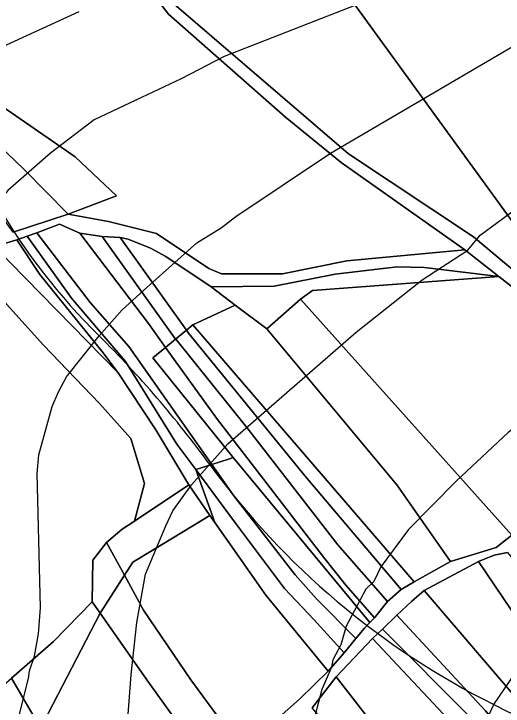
# Model space of a CAD drawing. Extents: x -510989 to -501240, y -1184665 to -1176089.
# Drawn here: x -504488.8 to -504357.5, y -1183017.4 to -1182831.5 of the extents above; entities that cross this region are included whole.
import ezdxf

# ---------------------------------------------------------------- set-up
doc = ezdxf.new("R2010")
doc.units = 0
for name, color, linetype in [('lesni_pozemek', 7, 'Continuous'), ('NAVRH_rozvodnice', 7, 'Continuous'), ('orna_puda', 7, 'Continuous'), ('ostatni_plocha_x_neplodna_puda', 7, 'Continuous'), ('ostatni_plocha_x_ostatni_komunikace', 7, 'Continuous'), ('STAV_zaplavove_uzemi', 7, 'Continuous'), ('trvaly_travni_porost', 7, 'Continuous'), ('vrstevnice_01', 7, 'Continuous'), ('vrstevnice_02', 7, 'Continuous')]:
    doc.layers.add(name, color=color, linetype=linetype)

msp = doc.modelspace()

# ---------------------------------------------------------------- linework, layer by layer
at = {"layer": 'lesni_pozemek'}
for points in [[(-504585.52, -1182646.79), (-504571.7, -1182655.37), (-504508.71, -1182694.47), (-504472.39, -1182757.22), (-504455.44, -1182770.6), (-504432.14, -1182795.22), (-504410.51, -1182810.8), (-504331.17, -1182920.13), (-504365.5, -1182891.46), (-504398.97, -1182869.17), (-504445.16, -1182829.52), (-504463.11, -1182806.05), (-504468.63, -1182797.64), (-504475.97, -1182784.67), (-504481.61, -1182780.53), (-504496.11, -1182769.71), (-504510.14, -1182757.63), (-504517.71, -1182749.85), (-504533.93, -1182726.38), (-504560, -1182691.8), (-504574.41, -1182669.14), (-504576.68, -1182665.56)], [(-504526.58, -1182832.88), (-504522.75, -1182832.55), (-504512.84, -1182848.23), (-504495.37, -1182864.39), (-504486.02, -1182873.36), (-504474.22, -1182885.36), (-504488.95, -1182890.19), (-504516.79, -1182851.72)], [(-504518.98, -1182832.65), (-504509.16, -1182844.55), (-504472.33, -1182869.96), (-504461.2, -1182880.42), (-504474.22, -1182885.36), (-504486.02, -1182873.36), (-504495.37, -1182864.39), (-504512.84, -1182848.23), (-504522.75, -1182832.55)], [(-504494.03, -1182894.02), (-504460.76, -1182927.97), (-504450.69, -1182943.26), (-504441.87, -1182958.04), (-504456.45, -1182967.78), (-504453.69, -1182957.64), (-504457.38, -1182945.53), (-504465.79, -1182936.19), (-504480.82, -1182920.53), (-504490.66, -1182909.59), (-504500.12, -1182895.82)]]:
    msp.add_lwpolyline(points, close=True, dxfattribs=at)
for points in [[(-504466.36, -1182806.8), (-504447.26, -1182831.66), (-504415.86, -1182859.28), (-504400.93, -1182871.45), (-504367.76, -1182894.9), (-504399.47, -1182897.89), (-504416.72, -1182901.35), (-504433.09, -1182901.35), (-504436.44, -1182899.97), (-504450.5, -1182890.51), (-504463.42, -1182887.28), (-504474.22, -1182885.36), (-504461.2, -1182880.42), (-504472.33, -1182869.96), (-504509.16, -1182844.55), (-504518.98, -1182832.65), (-504522.75, -1182832.55), (-504526.58, -1182832.88), (-504538.67, -1182822.87)], [(-504341.93, -1182807.78), (-504298.15, -1182886.77), (-504285.12, -1182880.67), (-504292.21, -1182890.83), (-504292.3, -1182890.96), (-504305.61, -1182913.35), (-504312.27, -1182922.13), (-504315.69, -1182924.94), (-504327.15, -1182923.49), (-504331.17, -1182920.13), (-504410.51, -1182810.8)], [(-504490.66, -1182909.59), (-504480.82, -1182920.53), (-504465.79, -1182936.19), (-504457.38, -1182945.53), (-504453.69, -1182957.64), (-504456.45, -1182967.78), (-504459.72, -1182969.95), (-504463.89, -1182973.48), (-504467.6, -1182978.2), (-504467.72, -1182989.43), (-504478.17, -1183000.09), (-504489.43, -1183009.96)]]:
    msp.add_lwpolyline(points, dxfattribs=at)
at = {"layer": 'NAVRH_rozvodnice'}
for centre, radius, start, end in [((-504346.84, -1182797.56), 169.36, 210.1021, 225.3292), ((-504663.32, -1183117.69), 280.8, 36.0361, 45.3292), ((-504266.19, -1182828.78), 210.3, 216.0361, 243.5076), ((-498416.65, -1171092.51), 13323.55, 243.507638, 244.020306)]:
    msp.add_arc(centre, radius, start, end, dxfattribs=at)
at = {"layer": 'orna_puda'}
for points in [[(-504411.9, -1182908.17), (-504355.15, -1182971.52), (-504359.35, -1182974.83), (-504371.61, -1182978.62), (-504386.07, -1182958.03), (-504420.91, -1182916.13)], [(-504429.36, -1182909.73), (-504420.91, -1182916.13), (-504386.07, -1182958.03), (-504371.61, -1182978.62), (-504381.36, -1182984.1), (-504440.72, -1182915.02)], [(-504442.49, -1182916.49), (-504441.9, -1182917.32), (-504410.63, -1182955.7), (-504384.89, -1182986.08), (-504388.57, -1182989.35), (-504401.86, -1182974.16), (-504426.28, -1182942.58), (-504445.27, -1182919.01), (-504445.37, -1182918.87)], [(-504442.49, -1182916.49), (-504440.72, -1182915.02), (-504381.36, -1182984.1), (-504384.89, -1182986.08), (-504410.63, -1182955.7), (-504441.9, -1182917.32)], [(-504445.37, -1182918.87), (-504445.27, -1182919.01), (-504426.28, -1182942.58), (-504401.86, -1182974.16), (-504388.57, -1182989.35), (-504392.05, -1182993.69), (-504399.72, -1182984.95), (-504405.59, -1182977.5), (-504434.45, -1182940.09), (-504448.07, -1182921.1)], [(-504451.5, -1182923.94), (-504448.07, -1182921.1), (-504434.45, -1182940.09), (-504405.59, -1182977.5), (-504399.72, -1182984.95), (-504392.05, -1182993.69), (-504393.29, -1182995.01), (-504429.91, -1182950.67)], [(-504431.19, -1182951.08), (-504429.91, -1182950.67), (-504393.29, -1182995.01), (-504394.7, -1182996.51), (-504397, -1182999.27), (-504407.54, -1182988.63), (-504413.3, -1182982.21), (-504429.75, -1182960.95), (-504435.66, -1182952.53)], [(-504439.99, -1182953.93), (-504435.66, -1182952.53), (-504429.75, -1182960.95), (-504413.3, -1182982.21), (-504407.54, -1182988.63), (-504397, -1182999.27), (-504400.17, -1183003.09), (-504408.34, -1182994.15), (-504416.21, -1182985.86), (-504429.29, -1182968.34)], [(-504439.99, -1182953.93), (-504429.29, -1182968.34), (-504416.21, -1182985.86), (-504408.34, -1182994.15), (-504400.17, -1183003.09), (-504404.48, -1183008.07), (-504421.19, -1182987.66), (-504434.83, -1182968.12)]]:
    msp.add_lwpolyline(points, close=True, dxfattribs=at)
at = {"layer": 'ostatni_plocha_x_neplodna_puda'}
for points in [[(-504378.6, -1182899.62), (-504358.65, -1182902.05), (-504408.62, -1182905.82), (-504411.9, -1182908.17), (-504420.91, -1182916.13), (-504429.36, -1182909.73), (-504435.87, -1182904.81), (-504418.95, -1182904.7), (-504402.58, -1182901.47), (-504385.98, -1182899.51)], [(-504441.87, -1182958.04), (-504436.17, -1182966.21), (-504451.21, -1182975.34), (-504456.89, -1182978.79), (-504459.11, -1182982.27), (-504463.89, -1182973.48), (-504459.72, -1182969.95), (-504456.45, -1182967.78)], [(-504467.6, -1182978.2), (-504463.89, -1182973.48), (-504459.11, -1182982.27), (-504465.6, -1182992.46), (-504467.72, -1182989.43)], [(-504467.72, -1182989.43), (-504465.6, -1182992.46), (-504480.84, -1183021.84), (-504481.93, -1183022.84), (-504489.43, -1183009.96), (-504478.17, -1183000.09)], [(-504503.89, -1183022.47), (-504489.43, -1183009.96), (-504481.93, -1183022.84), (-504504.76, -1183043.87), (-504513.46, -1183031.79)]]:
    msp.add_lwpolyline(points, close=True, dxfattribs=at)
at = {"layer": 'ostatni_plocha_x_ostatni_komunikace'}
for points in [[(-504228.57, -1183071.04), (-504253.01, -1183052.51), (-504263.13, -1183040.52), (-504274.46, -1183007), (-504310.41, -1182960.13), (-504320.68, -1182946.43), (-504325.05, -1182939.89), (-504331.85, -1182925.47), (-504349.47, -1182909.26), (-504358.65, -1182902.05), (-504367.76, -1182894.9), (-504400.93, -1182871.45), (-504415.86, -1182859.28), (-504447.26, -1182831.66), (-504466.36, -1182806.8)], [(-504445.16, -1182829.52), (-504398.97, -1182869.17), (-504365.5, -1182891.46), (-504331.17, -1182920.13), (-504327.15, -1182923.49), (-504321.93, -1182930.09), (-504314.92, -1182944.41), (-504311.34, -1182950.79), (-504270.41, -1183005.75), (-504268.75, -1183008.78), (-504259.57, -1183034.94), (-504252.57, -1183045.22), (-504242.92, -1183054.71), (-504221.64, -1183069.29)], [(-504488.95, -1182890.19), (-504474.22, -1182885.36), (-504463.42, -1182887.28), (-504450.5, -1182890.51), (-504436.44, -1182899.97), (-504433.09, -1182901.35), (-504416.72, -1182901.35), (-504399.47, -1182897.89), (-504367.76, -1182894.9), (-504358.65, -1182902.05), (-504378.6, -1182899.62), (-504385.98, -1182899.51), (-504402.58, -1182901.47), (-504418.95, -1182904.7), (-504435.87, -1182904.81), (-504447.98, -1182896.74), (-504452.13, -1182894.43), (-504458.12, -1182892.04), (-504460.25, -1182891.6), (-504465.06, -1182891.29), (-504471.09, -1182890.42), (-504476.52, -1182888.04), (-504482.57, -1182890.35), (-504485.18, -1182891.22), (-504488, -1182892.24), (-504494.03, -1182894.02)], [(-504420.75, -1183023.21), (-504412.11, -1183015.55), (-504404.48, -1183008.07), (-504400.17, -1183003.09), (-504397, -1182999.27), (-504394.7, -1182996.51), (-504393.29, -1182995.01), (-504392.05, -1182993.69), (-504388.57, -1182989.35), (-504384.89, -1182986.08), (-504381.36, -1182984.1), (-504371.61, -1182978.62), (-504359.35, -1182974.83), (-504355.15, -1182971.52)], [(-504356.37, -1182976.15), (-504359.95, -1182976.93), (-504364.16, -1182978.64), (-504378.66, -1182986.4), (-504382.05, -1182989.24), (-504386.04, -1182993.05), (-504389.86, -1182996.74), (-504392.53, -1182999.29), (-504402.3, -1183009.58), (-504408.75, -1183017.88)]]:
    msp.add_lwpolyline(points, dxfattribs=at)
at = {"layer": 'STAV_zaplavove_uzemi'}
msp.add_spline([(-502250.32, -1184002.61), (-502355.07, -1183875.41), (-502442.37, -1183790.61), (-502477.29, -1183700.82), (-502532.16, -1183578.61), (-502567.08, -1183448.91), (-502626.05, -1183402.34), (-502705.41, -1183380.59), (-502814.2, -1183349.87), (-502882.03, -1183297.39), (-502931.95, -1183237.24), (-503042.02, -1183107.97), (-503139.64, -1183018.94), (-503222.14, -1182957.59), (-503308.56, -1182839.96), (-503316.24, -1182784.92), (-503330.32, -1182756.77), (-503348.24, -1182719.65), (-503334.16, -1182651.82), (-503323.92, -1182595.5), (-503313.68, -1182526.39), (-503294.1, -1182480.5), (-503251.86, -1182396.03), (-503229.34, -1182314.37), (-503216.1, -1182227.15), (-503242.43, -1182174.5), (-503271.86, -1182129.59), (-503287.34, -1182081.58), (-503343.88, -1182028.1), (-503361.79, -1182008.91), (-503396.35, -1181952.59), (-503442.43, -1181933.39), (-503497.46, -1181888.6), (-503525.62, -1181860.44), (-503528.18, -1181837.4), (-503548.66, -1181767.01), (-503558.9, -1181729.89), (-503576.82, -1181682.53), (-503578.1, -1181621.1), (-503567.86, -1181572.46), (-503552.5, -1181536.63), (-503538.04, -1181458.36), (-503518.33, -1181411.9), (-503509.88, -1181341.51), (-503497.21, -1181207.63), (-503499.77, -1181097.56), (-503498.02, -1181031.35), (-503510.82, -1180970.85), (-503549.22, -1180952.23), (-503571.32, -1180940.6), (-503605.07, -1180937.11), (-503651.61, -1180939.44), (-503671.39, -1180917.33), (-503679.53, -1180892.89), (-503713.27, -1180871.95), (-503727.24, -1180859.15), (-503734.22, -1180833.55), (-503728.4, -1180799.81), (-503741.2, -1180770.72), (-503722.82, -1180725.17), (-503721.54, -1180703.41), (-503731.78, -1180697.01), (-503767.61, -1180699.57), (-503790.65, -1180697.01), (-503817.53, -1180697.01), (-503861.04, -1180686.77), (-503889.2, -1180675.25), (-503900.72, -1180668.85), (-503953.2, -1180679.09), (-503997.99, -1180697.01), (-504063.27, -1180722.61), (-504109.34, -1180749.49), (-504142.62, -1180776.36), (-504177.18, -1180796.84), (-504211.73, -1180817.32), (-504414.98, -1180961.5), (-504472.7, -1180998.11), (-504544.51, -1181068.5), (-504600.82, -1181143.12), (-504621.94, -1181196.62), (-504641.65, -1181267.01), (-504660.25, -1181350.62), (-504634.7, -1181398.32), (-504617.66, -1181447.72), (-504600.62, -1181492.01), (-504587, -1181548.23), (-504592.11, -1181628.29), (-504569.96, -1181682.81), (-504568.26, -1181664.07), (-504554.63, -1181621.48), (-504547.82, -1181597.63)], degree=3, dxfattribs=at)
at = {"layer": 'trvaly_travni_porost'}
for points in [[(-504476.52, -1182888.04), (-504471.09, -1182890.42), (-504452.69, -1182914.66), (-504448.07, -1182921.1), (-504451.5, -1182923.94), (-504429.91, -1182950.67), (-504431.19, -1182951.08), (-504435.66, -1182952.53), (-504457.9, -1182920.88), (-504468.26, -1182909.04), (-504482.57, -1182890.35)], [(-504482.57, -1182890.35), (-504468.26, -1182909.04), (-504457.9, -1182920.88), (-504435.66, -1182952.53), (-504439.99, -1182953.93), (-504445.08, -1182947.08), (-504458.82, -1182924.86), (-504473.33, -1182907.9), (-504485.18, -1182891.22)], [(-504465.06, -1182891.29), (-504445.37, -1182918.87), (-504448.07, -1182921.1), (-504452.69, -1182914.66), (-504471.09, -1182890.42)], [(-504488, -1182892.24), (-504481.76, -1182901.57), (-504465.15, -1182922.16), (-504460.76, -1182927.97), (-504494.03, -1182894.02)], [(-504485.18, -1182891.22), (-504473.33, -1182907.9), (-504458.82, -1182924.86), (-504445.08, -1182947.08), (-504439.99, -1182953.93), (-504434.83, -1182968.12), (-504436.17, -1182966.21), (-504441.87, -1182958.04), (-504450.69, -1182943.26), (-504460.76, -1182927.97), (-504465.15, -1182922.16), (-504481.76, -1182901.57), (-504488, -1182892.24)], [(-504460.25, -1182891.6), (-504442.49, -1182916.49), (-504445.37, -1182918.87), (-504465.06, -1182891.29)], [(-504458.12, -1182892.04), (-504452.13, -1182894.43), (-504447.98, -1182896.74), (-504435.87, -1182904.81), (-504429.36, -1182909.73), (-504440.72, -1182915.02), (-504442.49, -1182916.49), (-504460.25, -1182891.6)], [(-504408.62, -1182905.82), (-504358.65, -1182902.05), (-504349.47, -1182909.26), (-504331.85, -1182925.47), (-504325.05, -1182939.89), (-504325.18, -1182942.5), (-504329.24, -1182949.56), (-504336.22, -1182956.7), (-504355.15, -1182971.52), (-504411.9, -1182908.17)], [(-504436.17, -1182966.21), (-504434.83, -1182968.12), (-504421.19, -1182987.66), (-504404.48, -1183008.07), (-504412.11, -1183015.55), (-504420.75, -1183023.21), (-504427.84, -1183028.59), (-504441.31, -1183010.34), (-504454, -1182991.65), (-504459.11, -1182982.27), (-504456.89, -1182978.79), (-504451.21, -1182975.34)], [(-504359.95, -1182976.93), (-504356.37, -1182976.15), (-504330.57, -1183007.87), (-504318.74, -1183021.41), (-504286.06, -1183059.25), (-504247.65, -1183098.59), (-504215.97, -1183133.02), (-504222.3, -1183139.1), (-504269.41, -1183088.75), (-504346.73, -1183004.26), (-504364.16, -1182978.64)], [(-504364.16, -1182978.64), (-504346.73, -1183004.26), (-504269.41, -1183088.75), (-504222.3, -1183139.1), (-504194.49, -1183174.46), (-504183.38, -1183191.08), (-504159.33, -1183223.6), (-504144.22, -1183241.31), (-504138.57, -1183247.93), (-504114.74, -1183276.12), (-504084.25, -1183298.58), (-504085.53, -1183306.63), (-504091.42, -1183322.52), (-504141.33, -1183272.18), (-504172.2, -1183238.31), (-504186.91, -1183219.66), (-504202.21, -1183198.69), (-504218.29, -1183175.56), (-504241.8, -1183146.23), (-504333.51, -1183039.2), (-504378.66, -1182986.4)], [(-504454, -1182991.65), (-504441.31, -1183010.34), (-504427.84, -1183028.59), (-504436.48, -1183033.55), (-504452.62, -1183011.01), (-504465.6, -1182992.46), (-504459.11, -1182982.27)], [(-504382.05, -1182989.24), (-504378.66, -1182986.4), (-504333.51, -1183039.2), (-504241.8, -1183146.23), (-504218.29, -1183175.56), (-504202.21, -1183198.69), (-504186.91, -1183219.66), (-504172.2, -1183238.31), (-504141.33, -1183272.18), (-504091.42, -1183322.52), (-504093.63, -1183328.5), (-504095.9, -1183334.62), (-504135.7, -1183295.21), (-504168.65, -1183259.87), (-504182.96, -1183241.6), (-504211.99, -1183202.49), (-504224.85, -1183186.7), (-504249.07, -1183153.83), (-504289.47, -1183105.93), (-504362.25, -1183018.7), (-504386.04, -1182993.05)], [(-504465.6, -1182992.46), (-504452.62, -1183011.01), (-504436.48, -1183033.55), (-504459.43, -1183052.6), (-504467.84, -1183042.96), (-504480.29, -1183025.66), (-504481.93, -1183022.84), (-504480.84, -1183021.84)], [(-504389.86, -1182996.74), (-504386.04, -1182993.05), (-504362.25, -1183018.7), (-504289.47, -1183105.93), (-504249.07, -1183153.83), (-504224.85, -1183186.7), (-504211.99, -1183202.49), (-504182.96, -1183241.6), (-504168.65, -1183259.87), (-504135.7, -1183295.21), (-504095.9, -1183334.62), (-504097.31, -1183338.43), (-504118.28, -1183318.45), (-504133.8, -1183305.52), (-504149.45, -1183287.99), (-504166.25, -1183270.51), (-504181.83, -1183252.23), (-504186.36, -1183246.28), (-504193.59, -1183235.52), (-504209.73, -1183211.15), (-504239.15, -1183176.07), (-504289.82, -1183111.38), (-504366.1, -1183020.67)], [(-504402.3, -1183009.58), (-504392.53, -1182999.29), (-504366.76, -1183026.74), (-504338.5, -1183060.67), (-504310.45, -1183094.81), (-504286.13, -1183123.97), (-504233.76, -1183191.36), (-504212.1, -1183214.95), (-504204.17, -1183229.26), (-504195.11, -1183241.16), (-504191, -1183249.24), (-504173.62, -1183270.15), (-504152.52, -1183290.89), (-504156.68, -1183294.33), (-504169.49, -1183304.94), (-504188.76, -1183282.7), (-504209.43, -1183259.52), (-504217.9, -1183245.96), (-504232.06, -1183224.71), (-504254.86, -1183195.66), (-504358.71, -1183062.1), (-504378.02, -1183040.9)], [(-504402.3, -1183009.58), (-504378.02, -1183040.9), (-504358.71, -1183062.1), (-504254.86, -1183195.66), (-504232.06, -1183224.71), (-504217.9, -1183245.96), (-504209.43, -1183259.52), (-504188.76, -1183282.7), (-504169.49, -1183304.94), (-504177.37, -1183310.7), (-504180.24, -1183307.62), (-504213.15, -1183269.55), (-504266.01, -1183197.42), (-504282.71, -1183177.23), (-504303.17, -1183149.33), (-504375.24, -1183057.63), (-504408.75, -1183017.88)]]:
    msp.add_lwpolyline(points, close=True, dxfattribs=at)
msp.add_lwpolyline([(-504233.76, -1183191.36), (-504286.13, -1183123.97), (-504310.45, -1183094.81), (-504338.5, -1183060.67), (-504366.76, -1183026.74), (-504392.53, -1182999.29), (-504389.86, -1182996.74), (-504366.1, -1183020.67), (-504289.82, -1183111.38), (-504239.15, -1183176.07)], dxfattribs=at)
at = {"layer": 'vrstevnice_01'}
for points in [[(-504391.59, -1182827), (-504432.31, -1182843), (-504443.91, -1182849), (-504454.5, -1182854), (-504467.19, -1182860), (-504478.91, -1182869), (-504490.41, -1182879), (-504496.31, -1182886), (-504504.5, -1182899), (-504510.09, -1182911)], [(-504458.81, -1183029), (-504457.31, -1183009), (-504455.81, -1182995), (-504453.5, -1182982), (-504448, -1182969), (-504446.09, -1182965), (-504441.09, -1182958), (-504431.41, -1182947), (-504396.91, -1182917), (-504379.19, -1182903), (-504367, -1182895), (-504363.69, -1182891), (-504352.81, -1182883), (-504337.69, -1182869), (-504327.59, -1182861), (-504315.81, -1182850), (-504313, -1182848), (-504308.59, -1182843), (-504292.59, -1182828)], [(-504232.5, -1183229), (-504244.5, -1183239), (-504257.59, -1183248), (-504271.31, -1183251), (-504297.31, -1183254), (-504316.69, -1183248), (-504335.5, -1183238), (-504351, -1183226), (-504360.81, -1183213), (-504370.81, -1183194), (-504375.59, -1183182), (-504380.5, -1183163), (-504383.91, -1183128), (-504381.09, -1183095), (-504373.69, -1183052), (-504368.41, -1183035), (-504360, -1183017), (-504349.09, -1183001), (-504337.59, -1182990), (-504273.91, -1182935)]]:
    msp.add_lwpolyline(points, dxfattribs=at)
at = {"layer": 'vrstevnice_02'}
for points in [[(-504488.59, -1183025), (-504484.81, -1183010), (-504484.59, -1183008), (-504483.19, -1183004), (-504482.19, -1182998), (-504481.59, -1182991), (-504482.5, -1182955), (-504482.09, -1182950), (-504478.5, -1182937), (-504476.81, -1182933), (-504474.69, -1182929), (-504465.91, -1182918), (-504459.69, -1182911), (-504453.09, -1182905), (-504439.69, -1182893), (-504433.19, -1182889), (-504429.19, -1182886), (-504403.81, -1182869), (-504347.69, -1182836), (-504320.91, -1182816)], [(-504242.31, -1182828), (-504256.59, -1182849), (-504259.91, -1182852), (-504262.31, -1182856), (-504264, -1182857), (-504270.69, -1182866), (-504272.09, -1182867), (-504273.31, -1182869), (-504275.5, -1182871), (-504275.91, -1182872), (-504281.19, -1182878), (-504282.09, -1182880), (-504300, -1182899), (-504303.5, -1182902), (-504304.09, -1182903), (-504308.19, -1182906), (-504317, -1182914), (-504324.81, -1182920), (-504324.59, -1182920), (-504328.91, -1182923), (-504334.91, -1182928), (-504339, -1182931), (-504356.19, -1182944), (-504370.09, -1182957)], [(-504471.31, -1182831), (-504490.81, -1182840), (-504513.69, -1182855), (-504527.31, -1182869), (-504531.91, -1182875), (-504540.09, -1182888), (-504550.81, -1182911), (-504557.19, -1182929), (-504563.31, -1182955), (-504564.81, -1182968), (-504563.91, -1182985), (-504559, -1182998), (-504555.31, -1183003), (-504548.31, -1183009), (-504546.31, -1183013), (-504559.31, -1183028), (-504564.09, -1183038), (-504566.09, -1183050), (-504565.81, -1183096), (-504575.81, -1183165), (-504577.59, -1183251), (-504584.09, -1183274)], [(-504370.09, -1182957), (-504382.91, -1182970), (-504390.31, -1182980), (-504392.19, -1182984), (-504394.31, -1182986), (-504399.59, -1182996), (-504401.09, -1183001), (-504403.19, -1183005), (-504403.59, -1183007), (-504406.19, -1183013), (-504410.31, -1183029)]]:
    msp.add_lwpolyline(points, dxfattribs=at)

doc.saveas('drawing.dxf')
